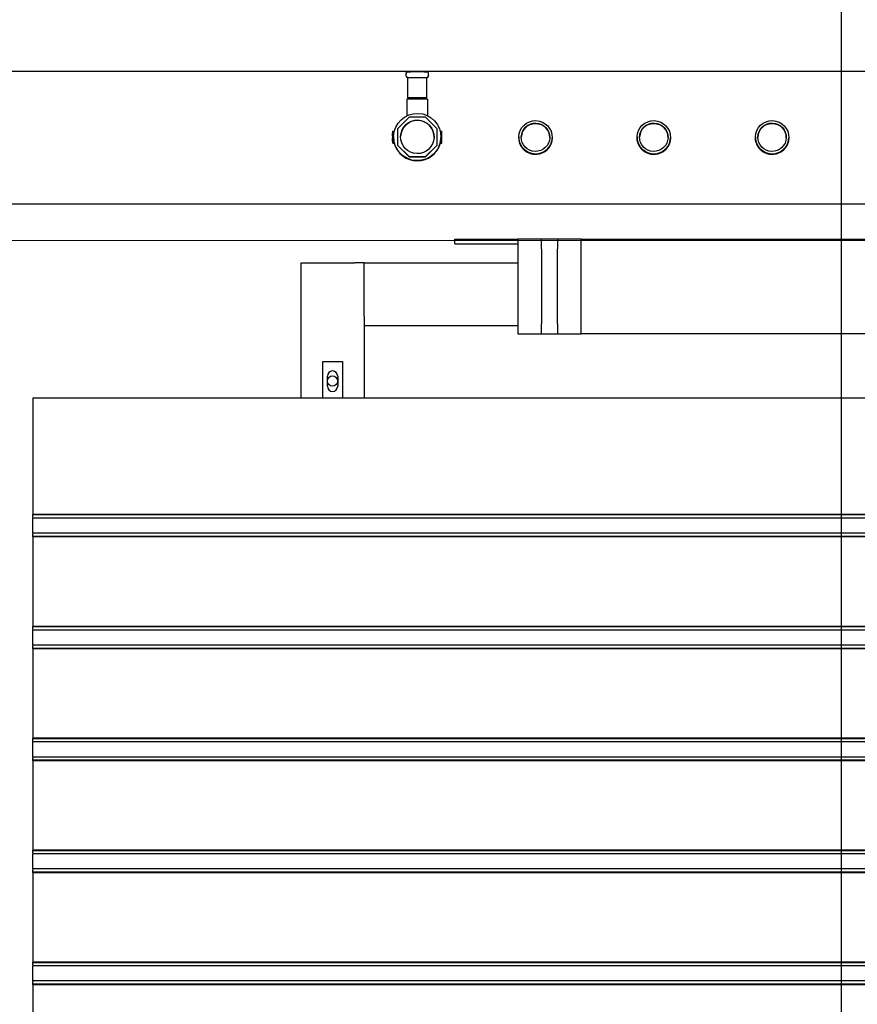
# Model space of a CAD drawing. Extents: x -89225 to 110569, y 13360 to 87647.
# Tile 293 of 478: x 32762 to 33824, y 82969 to 84218. Entities that reach past the tile are written whole.
import ezdxf

# ---------------------------------------------------------------- set-up
doc = ezdxf.new("R2010")
doc.units = 0
doc.layers.add('Beluchtingstank', color=253, linetype='Continuous')
doc.layers.add('Iv-Lines 035', color=4, linetype='Continuous')

# ---------------------------------------------------------------- blocks, each defined once
blk = doc.blocks.new('Leidingwerk beluchtingsinstallatie')
for p, q in [((1277839.2, -920081.1), (1281656.8, -920081.1)), ((1280573.3, -920083.6), (1280573.3, -920084.2)), ((1280573.3, -920087.3), (1280573.3, -920084.3)), ((1280601.3, -920086.7), (1280601.3, -920083.7)), ((1280601.3, -920086.8), (1280601.3, -920087.3)), ((1280575.2, -920110.6), (1280575.3, -920089.3)), ((1280575.2, -920114.6), (1280575.3, -920089.3)), ((1280599.3, -920089.3), (1280575.3, -920089.3)), ((1280599.3, -920114.6), (1280599.3, -920089.3)), ((1280575.2, -920110.8), (1280575.2, -920110.6)), ((1280575.2, -920114.8), (1280575.2, -920110.8)), ((1280574.2, -920116.7), (1280574.2, -920137.4)), ((1280575.2, -920114.8), (1280575.2, -920114.6)), ((1280575.2, -920114.8), (1280581.2, -920114.8)), ((1280575.2, -920114.6), (1280599.3, -920114.6)), ((1280581.2, -920114.7), (1280581.2, -920116.6)), ((1280593.2, -920114.7), (1280593.2, -920116.6)), ((1280593.2, -920114.8), (1280599.2, -920114.8)), ((1280599.2, -920114.8), (1280599.3, -920114.6)), ((1280600.2, -920116.7), (1280600.2, -920137.4)), ((1280576.9, -920139.4), (1280562.3, -920154)), ((1280597.6, -920139.4), (1280576.9, -920139.4)), ((1280612.3, -920154), (1280597.6, -920139.4)), ((1280556, -920159.5), (1280556.2, -920159.5)), ((1280556, -920159.6), (1280556, -920159.6)), ((1280556, -920159.6), (1280556, -920160)), ((1280556, -920159.7), (1280556, -920159.6)), ((1280556, -920161.6), (1280556, -920159.6)), ((1280556, -920159.6), (1280556, -920159.6)), ((1280556, -920159.6), (1280556, -920160.2)), ((1280556, -920159.6), (1280556, -920159.6)), ((1280556, -920160.3), (1280556, -920159.7)), ((1280556, -920159.7), (1280556, -920159.7)), ((1280556, -920159.7), (1280556, -920160)), ((1280556, -920159.7), (1280556, -920159.7)), ((1280556, -920160.2), (1280556, -920159.7)), ((1280556, -920160), (1280556, -920160)), ((1280556, -920160), (1280556, -920163.3)), ((1280556, -920160), (1280556, -920160)), ((1280556, -920160), (1280556, -920163.2)), ((1280556, -920160.2), (1280556, -920160.3)), ((1280556, -920163), (1280556, -920160.2)), ((1280556, -920160.2), (1280556, -920160.2)), ((1280556, -920160.2), (1280556, -920160.2)), ((1280556, -920163), (1280556, -920160.2)), ((1280556, -920160.2), (1280556, -920160.2)), ((1280556, -920160.2), (1280556, -920160.9)), ((1280556, -920160.2), (1280556, -920160.2)), ((1280556, -920160.2), (1280556, -920160.2)), ((1280556, -920160.3), (1280556, -920160.3)), ((1280556, -920160.6), (1280556.2, -920160.6)), ((1280556, -920160.8), (1280556, -920160.8)), ((1280556, -920160.8), (1280556, -920160.8)), ((1280556, -920160.8), (1280556, -920160.8)), ((1280556, -920160.8), (1280556, -920160.8)), ((1280556, -920161.7), (1280556, -920161.6)), ((1280556, -920161.7), (1280556, -920161.7)), ((1280556, -920162.8), (1280556, -920161.7)), ((1280556, -920162), (1280556, -920162)), ((1280556, -920162.1), (1280556, -920162.5)), ((1280556.2, -920172.1), (1280556.2, -920157.1)), ((1280556.2, -920157.1), (1280556.2, -920157.2)), ((1280556.2, -920157.1), (1280558.2, -920157.1)), ((1280556.2, -920157.2), (1280556.2, -920159.5)), ((1280556.2, -920162.1), (1280556.2, -920162.5)), ((1280562.3, -920154), (1280562.3, -920174.7)), ((1280562.3, -920154.1), (1280562.3, -920154)), ((1280562.3, -920154.1), (1280562.3, -920174.8)), ((1280612.3, -920174.7), (1280612.3, -920154)), ((1280616.3, -920157.1), (1280618.2, -920157.1)), ((1280618.2, -920172.1), (1280618.2, -920157.1)), ((1280618.4, -920159.6), (1280618.2, -920159.6)), ((1280618.4, -920159.6), (1280618.2, -920159.6)), ((1280618.4, -920160.2), (1280618.2, -920160.2)), ((1280618.4, -920160.2), (1280618.2, -920160.2)), ((1280618.4, -920160.2), (1280618.4, -920159.6)), ((1280618.4, -920160.2), (1280618.4, -920160.2)), ((1280618.4, -920162.9), (1280618.4, -920160.2)), ((1280556, -920162.3), (1280556, -920162.3)), ((1280556, -920162.3), (1280556, -920162.3)), ((1280556, -920162.5), (1280556.2, -920162.5)), ((1280556, -920162.5), (1280556, -920163.1)), ((1280556, -920162.5), (1280556, -920162.5)), ((1280556, -920163.1), (1280556, -920162.8)), ((1280556, -920163.3), (1280556, -920163)), ((1280556, -920163.2), (1280556, -920163)), ((1280556, -920163.1), (1280556.2, -920163.1)), ((1280556, -920163.1), (1280556.2, -920163.1)), ((1280556, -920163.1), (1280556, -920163.1)), ((1280556, -920163.2), (1280556.2, -920163.2)), ((1280556, -920163.2), (1280556.2, -920163.2)), ((1280556, -920163.3), (1280556.2, -920163.3)), ((1280556, -920166.2), (1280556, -920166.2)), ((1280556, -920166.2), (1280556, -920169.9)), ((1280556, -920166.2), (1280556, -920166.2)), ((1280556, -920169.9), (1280556, -920166.2)), ((1280556, -920166.2), (1280556.2, -920166.2)), ((1280556, -920166.2), (1280556, -920167.4)), ((1280556, -920166.2), (1280556, -920166.2)), ((1280556, -920167.4), (1280556, -920166.2)), ((1280556, -920166.2), (1280556, -920166.2)), ((1280556, -920166.2), (1280556, -920167.4)), ((1280556, -920166.2), (1280556, -920166.2)), ((1280556, -920167.4), (1280556, -920166.2)), ((1280556, -920166.6), (1280556, -920166.3)), ((1280556, -920166.3), (1280556, -920166.3)), ((1280556, -920166.3), (1280556, -920168.1)), ((1280556, -920166.3), (1280556, -920166.3)), ((1280556, -920167), (1280556, -920166.4)), ((1280556, -920166.4), (1280556, -920166.4)), ((1280556, -920166.4), (1280556, -920169.9)), ((1280556, -920166.4), (1280556, -920166.4)), ((1280556, -920166.6), (1280556, -920166.6)), ((1280556, -920166.6), (1280556, -920166.6)), ((1280556, -920168.1), (1280556, -920166.6)), ((1280556, -920166.9), (1280556, -920167)), ((1280556, -920169.9), (1280556, -920166.9)), ((1280556, -920167), (1280556, -920167)), ((1280556, -920167.4), (1280556.2, -920167.4)), ((1280556, -920167.4), (1280556.2, -920167.4)), ((1280556, -920167.4), (1280556, -920167.4)), ((1280556, -920167.4), (1280556.2, -920167.4)), ((1280556, -920167.4), (1280556.2, -920167.4)), ((1280556, -920167.4), (1280556, -920167.4)), ((1280556, -920169.1), (1280556, -920168)), ((1280556, -920168), (1280556, -920169.1)), ((1280556, -920168), (1280556, -920168)), ((1280556, -920168), (1280556.2, -920168)), ((1280556, -920168.1), (1280556, -920168.1)), ((1280556, -920168.1), (1280556, -920168.1)), ((1280556, -920168.1), (1280556, -920168.1)), ((1280556, -920168.6), (1280556, -920169.1)), ((1280556, -920169.1), (1280556, -920168.6)), ((1280556, -920169.5), (1280556, -920169.1)), ((1280556, -920169.1), (1280556, -920169.5)), ((1280556, -920169.1), (1280556, -920169.1)), ((1280556, -920169.1), (1280556, -920169.1)), ((1280556, -920169.1), (1280556.2, -920169.1)), ((1280556, -920169.5), (1280556, -920169.5)), ((1280556, -920169.8), (1280556, -920169.5)), ((1280556, -920169.5), (1280556, -920169.8)), ((1280556, -920169.5), (1280556, -920169.5)), ((1280556, -920169.5), (1280556, -920169.5)), ((1280556, -920169.5), (1280556.2, -920169.5)), ((1280556, -920169.5), (1280556.2, -920169.5)), ((1280556, -920169.8), (1280556, -920169.8)), ((1280556, -920169.8), (1280556.2, -920169.8)), ((1280556, -920169.8), (1280556.2, -920169.8)), ((1280556, -920169.9), (1280556, -920169.9)), ((1280556, -920169.9), (1280556, -920169.9)), ((1280556, -920169.9), (1280556, -920169.9)), ((1280556, -920169.9), (1280556.2, -920169.9)), ((1280556, -920169.9), (1280556, -920169.9)), ((1280556, -920169.9), (1280556.2, -920169.9)), ((1280556.2, -920162.5), (1280556.2, -920163.1)), ((1280556.2, -920163.1), (1280556.2, -920163.1)), ((1280556.2, -920163.2), (1280556.2, -920163.2)), ((1280556.2, -920163.2), (1280556.2, -920163.3)), ((1280556.2, -920163.3), (1280556.2, -920166.2)), ((1280556.2, -920166.2), (1280556.2, -920167.4)), ((1280556.2, -920167.4), (1280556.2, -920167.4)), ((1280556.2, -920167.4), (1280556.2, -920167.4)), ((1280556.2, -920167.4), (1280556.2, -920167.4)), ((1280556.2, -920167.4), (1280556.2, -920168)), ((1280556.2, -920168), (1280556.2, -920169.1)), ((1280556.2, -920169.1), (1280556.2, -920169.5)), ((1280556.2, -920169.5), (1280556.2, -920169.5)), ((1280556.2, -920169.5), (1280556.2, -920169.8)), ((1280556.2, -920169.8), (1280556.2, -920169.8)), ((1280556.2, -920169.8), (1280556.2, -920169.9)), ((1280556.2, -920169.9), (1280556.2, -920172.2)), ((1280556.2, -920169.9), (1280556.2, -920169.9)), ((1280556.2, -920172.2), (1280556.2, -920172.1)), ((1280556.2, -920172.1), (1280558.2, -920172.1)), ((1280556.2, -920172.2), (1280558.2, -920172.2)), ((1280557.3, -920163.7), (1280557.3, -920163.8)), ((1280558.2, -920172.1), (1280558.2, -920172.2)), ((1280562.3, -920174.7), (1280576.9, -920189.4)), ((1280562.3, -920174.8), (1280562.3, -920174.7)), ((1280597.6, -920189.4), (1280612.3, -920174.7)), ((1280612.3, -920174.8), (1280612.3, -920174.7)), ((1280616.3, -920172.2), (1280616.3, -920172.1)), ((1280616.3, -920172.1), (1280618.2, -920172.1)), ((1280616.3, -920172.2), (1280618.2, -920172.2)), ((1280617.2, -920165.3), (1280617.2, -920165.5)), ((1280618.4, -920162.9), (1280618.2, -920162.9)), ((1280618.4, -920163.2), (1280618.2, -920163.2)), ((1280618.4, -920163.2), (1280618.2, -920163.2)), ((1280618.4, -920163.2), (1280618.2, -920163.2)), ((1280618.4, -920166), (1280618.2, -920166)), ((1280618.4, -920166.2), (1280618.2, -920166.2)), ((1280618.4, -920170.7), (1280618.2, -920170.7)), ((1280618.4, -920170.8), (1280618.2, -920170.8)), ((1280618.2, -920172.2), (1280618.2, -920172.1)), ((1280618.4, -920163.2), (1280618.4, -920162.9)), ((1280618.4, -920163.2), (1280618.4, -920163.2)), ((1280618.4, -920166.2), (1280618.4, -920166)), ((1280618.4, -920170.8), (1280618.4, -920170.7)), ((1280716, -920164.3), (1280716, -920164.5)), ((1280716, -920164.5), (1280716, -920164.6)), ((1280758.4, -920165.4), (1280758.4, -920165.6)), ((1280758.4, -920165.6), (1280758.4, -920165.8)), ((1280866, -920164.3), (1280866, -920164.5)), ((1280866, -920164.5), (1280866, -920164.6)), ((1280908.4, -920165.4), (1280908.4, -920165.6)), ((1280908.4, -920165.6), (1280908.4, -920165.8)), ((1281016, -920164.3), (1281016, -920164.5)), ((1281016, -920164.5), (1281016, -920164.6)), ((1281058.4, -920165.4), (1281058.4, -920165.6)), ((1281058.4, -920165.6), (1281058.4, -920165.8)), ((1280562.3, -920174.8), (1280576.9, -920189.5)), ((1280597.6, -920189.5), (1280612.3, -920174.8)), ((1280576.9, -920189.4), (1280597.6, -920189.4)), ((1280576.9, -920189.5), (1280576.9, -920189.4)), ((1280576.9, -920189.5), (1280597.6, -920189.5)), ((1280597.6, -920189.5), (1280597.6, -920189.4)), ((1277839.2, -920249.4), (1281656.8, -920249.4))]:
    blk.add_line(p, q)
for centre, major_axis, ratio, start_param, end_param in [((1280575.3, -920084.3), (-2, 0), 0.999976, 6.255897, 6.283185), ((1280575.3, -920087.3), (-2, 0), 0.999976, 0, 1.570796), ((1280599.3, -920086.7), (2, 0), 0.999122, 6.255921, 6.283185), ((1280599.3, -920087.3), (2, -0.05), 0.999976, 4.739677, 6.283185), ((1280587.2, -920116.7), (-13, 0), 0.006997, 3.141593, 6.283185), ((1280587.2, -920114.7), (-6, 0), 0.006997, 3.141593, 6.283185), ((1280587.3, -920164.5), (21.2, -0.6), 0.999976, 0.003467, 3.138126), ((1280737.2, -920165.2), (18, -0.5), 0.999976, 0.009722, 3.131871), ((1280887.2, -920165.2), (18, -0.5), 0.999976, 0.009722, 3.131871), ((1281037.2, -920165.2), (18, -0.5), 0.999976, 0.009722, 3.131871), ((1280587.2, -920164.6), (-30, 0.8), 0.999976, 0, 0.279968), ((1280587.2, -920164.9), (30, -0.8), 0.999976, 3.415904, 6.06345), ((1280587.2, -920164.6), (30, -0.8), 0.999976, 6.057793, 6.283185), ((1280737.2, -920165), (-21.2, 0.6), 0.999976, 0, 3.141593), ((1280737.2, -920165), (-21.2, 0.6), 0.999976, 6.273344, 9.43462), ((1280737.2, -920165.2), (-21.2, 0.6), 0.999976, 0, 3.141593), ((1280887.2, -920165), (-21.2, 0.6), 0.999976, 0, 3.141593), ((1280887.2, -920165.2), (-21.2, 0.6), 0.999976, 0, 3.141593), ((1280887.2, -920165), (-21.2, 0.6), 0.999976, 6.273344, 9.43462), ((1281037.2, -920165), (-21.2, 0.6), 0.999976, 6.273344, 9.43462), ((1281037.2, -920165), (-21.2, 0.6), 0.999976, 0, 3.141593), ((1281037.2, -920165.2), (-21.2, 0.6), 0.999976, 0, 3.141593)]:
    blk.add_ellipse(centre, major_axis=major_axis, ratio=ratio, start_param=start_param, end_param=end_param)
for centre, major_axis in [((1280587.3, -920164.5), (-30, 0.8)), ((1280587.3, -920164.4), (21.2, -0.6)), ((1280737.2, -920164.9), (-21.2, 0.6)), ((1280737.2, -920164.9), (-18, 0.5)), ((1280887.2, -920164.9), (-21.2, 0.6)), ((1280887.2, -920164.9), (-18, 0.5)), ((1281037.2, -920164.9), (-21.2, 0.6)), ((1281037.2, -920164.9), (-18, 0.5))]:
    blk.add_ellipse(centre, major_axis=major_axis, ratio=0.999976)
for points, knots in [([(1280573.3, -920083.6), (1280573.3, -920083.4), (1280573.3, -920083.2), (1280573.5, -920082.8), (1280573.6, -920082.6), (1280573.8, -920082.3), (1280574, -920082.1), (1280574.3, -920082), (1280574.4, -920081.9), (1280574.5, -920081.8), (1280574.6, -920081.8), (1280574.7, -920081.8), (1280574.8, -920081.8), (1280574.9, -920081.7), (1280574.9, -920081.7), (1280575, -920081.7), (1280575, -920081.7), (1280575.1, -920081.7), (1280575.1, -920081.7), (1280575.2, -920081.7), (1280575.3, -920081.7), (1280575.5, -920081.7), (1280575.8, -920081.7), (1280576.7, -920081.7), (1280577.6, -920081.7), (1280579.6, -920081.6), (1280580.7, -920081.6), (1280583, -920081.6), (1280584.2, -920081.6), (1280586.7, -920081.6), (1280588, -920081.6), (1280590.6, -920081.6), (1280591.8, -920081.6), (1280594.1, -920081.6), (1280595.1, -920081.6), (1280596.9, -920081.7), (1280597.6, -920081.7), (1280598.7, -920081.7), (1280599.1, -920081.7), (1280599.3, -920081.7), (1280599.4, -920081.7), (1280599.4, -920081.7), (1280599.5, -920081.7), (1280599.5, -920081.7), (1280599.6, -920081.7), (1280599.6, -920081.7), (1280599.6, -920081.7), (1280599.7, -920081.8), (1280599.8, -920081.8), (1280599.9, -920081.8), (1280600, -920081.8), (1280600.1, -920081.9), (1280600.2, -920081.9), (1280600.5, -920082.1), (1280600.6, -920082.2), (1280600.9, -920082.5), (1280601, -920082.7), (1280601.2, -920083), (1280601.2, -920083.2), (1280601.3, -920083.5), (1280601.3, -920083.6), (1280601.3, -920083.7)], [0, 0, 0, 0, 0.064992, 0.064992, 0.128799, 0.128799, 0.192582, 0.192582, 0.223391, 0.223391, 0.250433, 0.250433, 0.268281, 0.268281, 0.291335, 0.291335, 0.312504, 0.312504, 0.347687, 0.347687, 0.437682, 0.437682, 0.708598, 0.708598, 1.172806, 1.172806, 1.559094, 1.559094, 1.943182, 1.943182, 2.32658, 2.32658, 2.70984, 2.70984, 3.093269, 3.093269, 3.477442, 3.477442, 3.864697, 3.864697, 3.909403, 3.909403, 3.943004, 3.943004, 3.958942, 3.958942, 3.973559, 3.973559, 3.994903, 3.994903, 4.016698, 4.016698, 4.050126, 4.050126, 4.101336, 4.101336, 4.163301, 4.163301, 4.227034, 4.227034, 4.252084, 4.252084, 4.252084, 4.252084]), ([(1280724, -920153.1), (1280724.1, -920152.9), (1280724.2, -920152.8), (1280725.1, -920151.9), (1280726, -920151.2), (1280728, -920149.8), (1280729.1, -920149.2), (1280731.3, -920148.3), (1280732.5, -920148), (1280734.9, -920147.5), (1280736.1, -920147.4), (1280738.4, -920147.4), (1280739.6, -920147.5), (1280741.9, -920148), (1280743.1, -920148.3), (1280745.4, -920149.2), (1280746.4, -920149.8), (1280748.4, -920151.2), (1280749.4, -920151.9), (1280750.5, -920153.1), (1280750.8, -920153.4), (1280751.1, -920153.8)], [4.108781, 4.108781, 4.108781, 4.108781, 4.152558, 4.152558, 4.498623, 4.498623, 4.844688, 4.844688, 5.190753, 5.190753, 5.536817, 5.536817, 5.882882, 5.882882, 6.228947, 6.228947, 6.575012, 6.575012, 6.921076, 6.921076, 7.061215, 7.061215, 7.061215, 7.061215]), ([(1280874, -920153.1), (1280874.1, -920152.9), (1280874.2, -920152.8), (1280875.1, -920151.9), (1280876, -920151.2), (1280878, -920149.8), (1280879.1, -920149.2), (1280881.3, -920148.3), (1280882.5, -920148), (1280884.9, -920147.5), (1280886.1, -920147.4), (1280888.4, -920147.4), (1280889.6, -920147.5), (1280891.9, -920148), (1280893.1, -920148.3), (1280895.4, -920149.2), (1280896.4, -920149.8), (1280898.4, -920151.2), (1280899.4, -920151.9), (1280900.5, -920153.1), (1280900.8, -920153.4), (1280901.1, -920153.8)], [4.108781, 4.108781, 4.108781, 4.108781, 4.152558, 4.152558, 4.498623, 4.498623, 4.844688, 4.844688, 5.190753, 5.190753, 5.536817, 5.536817, 5.882882, 5.882882, 6.228947, 6.228947, 6.575012, 6.575012, 6.921076, 6.921076, 7.061215, 7.061215, 7.061215, 7.061215]), ([(1281024, -920153.1), (1281024.1, -920152.9), (1281024.2, -920152.8), (1281025.1, -920151.9), (1281026, -920151.2), (1281028, -920149.8), (1281029.1, -920149.2), (1281031.3, -920148.3), (1281032.5, -920148), (1281034.9, -920147.5), (1281036.1, -920147.4), (1281038.4, -920147.4), (1281039.6, -920147.5), (1281041.9, -920148), (1281043.1, -920148.3), (1281045.4, -920149.2), (1281046.4, -920149.8), (1281048.4, -920151.2), (1281049.4, -920151.9), (1281050.5, -920153.1), (1281050.8, -920153.4), (1281051.1, -920153.8)], [4.108781, 4.108781, 4.108781, 4.108781, 4.152558, 4.152558, 4.498623, 4.498623, 4.844688, 4.844688, 5.190753, 5.190753, 5.536817, 5.536817, 5.882882, 5.882882, 6.228947, 6.228947, 6.575012, 6.575012, 6.921076, 6.921076, 7.061215, 7.061215, 7.061215, 7.061215]), ([(1280556, -920159.5), (1280556, -920159.5), (1280556, -920159.5), (1280556, -920159.5), (1280556, -920159.6), (1280556, -920159.6), (1280556, -920159.7), (1280556, -920159.8), (1280556, -920159.9), (1280556, -920160), (1280556, -920160.2), (1280556, -920160.3), (1280556, -920160.4), (1280556, -920160.5), (1280556, -920160.6)], [0, 0, 0, 0, 0.089615, 0.174949, 0.257548, 0.338901, 0.420053, 0.501401, 0.584252, 0.67037, 0.756473, 0.839207, 0.92012, 1, 1, 1, 1]), ([(1280556, -920160.8), (1280556, -920160.7), (1280556, -920160.6), (1280556, -920160.5), (1280556, -920160.4), (1280556, -920160.3), (1280556, -920160.1), (1280556, -920160), (1280556, -920159.9), (1280556, -920159.9), (1280556, -920159.8), (1280556, -920159.7), (1280556, -920159.7), (1280556, -920159.6), (1280556, -920159.6), (1280556, -920159.5), (1280556, -920159.5), (1280556, -920159.5), (1280556, -920159.5)], [0, 0, 0, 0, 0.07494, 0.146428, 0.214753, 0.280422, 0.343604, 0.405543, 0.466199, 0.526538, 0.585902, 0.64409, 0.701613, 0.758754, 0.816629, 0.875655, 0.936624, 1, 1, 1, 1]), ([(1280556, -920160.1), (1280556, -920160.1), (1280556, -920160.1), (1280556, -920160.2), (1280556, -920160.2), (1280556, -920160.2), (1280556, -920160.2), (1280556, -920160.2), (1280556, -920160.3), (1280556, -920160.3), (1280556, -920160.4), (1280556, -920160.4), (1280556, -920160.5), (1280556, -920160.5), (1280556, -920160.6), (1280556, -920160.6), (1280556, -920160.7), (1280556, -920160.8), (1280556, -920160.8)], [0, 0, 0, 0, 0.056467, 0.111164, 0.164937, 0.218322, 0.272393, 0.327976, 0.385291, 0.444903, 0.506844, 0.569488, 0.634153, 0.700976, 0.770897, 0.843626, 0.91966, 1, 1, 1, 1]), ([(1280556, -920160.6), (1280556, -920160.6), (1280556, -920160.5), (1280556, -920160.4), (1280556, -920160.3), (1280556, -920160.3), (1280556, -920160.2), (1280556, -920160.2), (1280556, -920160.2), (1280556, -920160.1), (1280556, -920160.1)], [0, 0, 0, 0, 0.132755, 0.257234, 0.378601, 0.501406, 0.623942, 0.743642, 0.868121, 1, 1, 1, 1]), ([(1280556, -920161.7), (1280556, -920161.7), (1280556, -920161.6), (1280556, -920161.5), (1280556, -920161.4), (1280556, -920161.3), (1280556, -920161.3), (1280556, -920161.2), (1280556, -920161.1), (1280556, -920161), (1280556, -920160.9), (1280556, -920160.8), (1280556, -920160.7), (1280556, -920160.6), (1280556, -920160.6)], [0, 0, 0, 0, 0.103844, 0.201115, 0.291116, 0.374348, 0.450707, 0.52004, 0.583258, 0.639578, 0.741537, 0.83506, 0.920873, 1, 1, 1, 1]), ([(1280556, -920160.6), (1280556, -920160.6), (1280556, -920160.6), (1280556, -920160.7), (1280556, -920160.8), (1280556, -920160.9), (1280556, -920161), (1280556, -920161.1), (1280556, -920161.2), (1280556, -920161.2), (1280556, -920161.3), (1280556, -920161.4), (1280556, -920161.5), (1280556, -920161.6), (1280556, -920161.8), (1280556, -920161.9), (1280556, -920162), (1280556, -920162.1), (1280556, -920162.1)], [0, 0, 0, 0, 0.045518, 0.091616, 0.139247, 0.188242, 0.238673, 0.290664, 0.34484, 0.400432, 0.459144, 0.522551, 0.590101, 0.66226, 0.739681, 0.821575, 0.90833, 1, 1, 1, 1]), ([(1280556, -920160.8), (1280556, -920160.8), (1280556, -920160.8), (1280556, -920160.9), (1280556, -920160.9), (1280556, -920160.9), (1280556, -920161), (1280556, -920161), (1280556, -920161.1), (1280556, -920161.2), (1280556, -920161.2), (1280556, -920161.3), (1280556, -920161.4), (1280556, -920161.5), (1280556, -920161.6), (1280556, -920161.7), (1280556, -920161.9), (1280556, -920162), (1280556, -920162)], [0, 0, 0, 0, 0.063401, 0.124976, 0.184492, 0.243474, 0.302264, 0.361384, 0.421482, 0.483455, 0.545936, 0.608143, 0.66982, 0.732332, 0.796092, 0.861643, 0.929435, 1, 1, 1, 1]), ([(1280556, -920160.9), (1280556, -920160.9), (1280556, -920160.9), (1280556, -920160.8), (1280556, -920160.8), (1280556, -920160.8), (1280556, -920160.8)], [0, 0, 0, 0, 0.263654, 0.51998, 0.767103, 1, 1, 1, 1]), ([(1280556, -920161.5), (1280556, -920161.5), (1280556, -920161.5), (1280556, -920161.5), (1280556, -920161.5), (1280556, -920161.5), (1280556, -920161.6), (1280556, -920161.6), (1280556, -920161.6), (1280556, -920161.7), (1280556, -920161.7)], [0, 0, 0, 0, 0.11036, 0.221186, 0.334364, 0.452977, 0.577234, 0.708804, 0.849355, 1, 1, 1, 1]), ([(1280556, -920162), (1280556, -920162), (1280556, -920162), (1280556, -920161.9), (1280556, -920161.8), (1280556, -920161.8), (1280556, -920161.7), (1280556, -920161.7), (1280556, -920161.7), (1280556, -920161.6), (1280556, -920161.6), (1280556, -920161.6), (1280556, -920161.5), (1280556, -920161.5), (1280556, -920161.5), (1280556, -920161.5), (1280556, -920161.5), (1280556, -920161.5), (1280556, -920161.5)], [0, 0, 0, 0, 0.072891, 0.141883, 0.209282, 0.274623, 0.338439, 0.401305, 0.465006, 0.52832, 0.59074, 0.650981, 0.70969, 0.767212, 0.824188, 0.881767, 0.939955, 1, 1, 1, 1]), ([(1280556, -920162.6), (1280556, -920162.6), (1280556, -920162.6), (1280556, -920162.6), (1280556, -920162.6), (1280556, -920162.5), (1280556, -920162.5), (1280556, -920162.5), (1280556, -920162.5), (1280556, -920162.4), (1280556, -920162.4), (1280556, -920162.3), (1280556, -920162.3), (1280556, -920162.2), (1280556, -920162.2), (1280556, -920162.1), (1280556, -920162.1), (1280556, -920162), (1280556, -920162)], [0, 0, 0, 0, 0.061179, 0.120371, 0.178442, 0.235934, 0.294268, 0.352654, 0.413122, 0.475586, 0.5389, 0.601869, 0.664333, 0.727647, 0.792409, 0.85912, 0.928135, 1, 1, 1, 1]), ([(1280556, -920162), (1280556, -920162), (1280556, -920162.1), (1280556, -920162.2), (1280556, -920162.4), (1280556, -920162.5), (1280556, -920162.6), (1280556, -920162.7), (1280556, -920162.8), (1280556, -920162.9), (1280556, -920162.9), (1280556, -920163), (1280556, -920163.1), (1280556, -920163.1), (1280556, -920163.2), (1280556, -920163.2), (1280556, -920163.2), (1280556, -920163.2), (1280556, -920163.2)], [0, 0, 0, 0, 0.066755, 0.131728, 0.19481, 0.256899, 0.318751, 0.380351, 0.443324, 0.507463, 0.571506, 0.633361, 0.693942, 0.753929, 0.813802, 0.874524, 0.936222, 1, 1, 1, 1]), ([(1280556.2, -920159.5), (1280556.2, -920159.5), (1280556.2, -920159.5), (1280556.2, -920159.5), (1280556.2, -920159.6), (1280556.2, -920159.6), (1280556.2, -920159.7), (1280556.2, -920159.8), (1280556.2, -920159.9), (1280556.2, -920160), (1280556.2, -920160.2), (1280556.2, -920160.3), (1280556.2, -920160.4), (1280556.2, -920160.5), (1280556.2, -920160.6)], [0, 0, 0, 0, 0.089615, 0.174949, 0.257548, 0.338901, 0.420053, 0.501401, 0.584252, 0.67037, 0.756473, 0.839207, 0.92012, 1, 1, 1, 1]), ([(1280556.2, -920160.6), (1280556.2, -920160.6), (1280556.2, -920160.6), (1280556.2, -920160.7), (1280556.2, -920160.8), (1280556.2, -920160.9), (1280556.2, -920161), (1280556.2, -920161.1), (1280556.2, -920161.2), (1280556.2, -920161.2), (1280556.2, -920161.3), (1280556.2, -920161.4), (1280556.2, -920161.5), (1280556.2, -920161.6), (1280556.2, -920161.8), (1280556.2, -920161.9), (1280556.2, -920162), (1280556.2, -920162.1), (1280556.2, -920162.1)], [0, 0, 0, 0, 0.045518, 0.091616, 0.139247, 0.188242, 0.238673, 0.290664, 0.34484, 0.400432, 0.459144, 0.522551, 0.590101, 0.66226, 0.739681, 0.821575, 0.90833, 1, 1, 1, 1]), ([(1280618.4, -920159.6), (1280618.4, -920159.6), (1280618.4, -920159.6), (1280618.4, -920159.6), (1280618.4, -920159.6), (1280618.4, -920159.6)], [0.8579456, 0.8579456, 0.8579456, 0.8579456, 0.8756555, 0.9366243, 1, 1, 1, 1]), ([(1280556, -920162.3), (1280556, -920162.3), (1280556, -920162.4), (1280556, -920162.4), (1280556, -920162.5), (1280556, -920162.5), (1280556, -920162.5), (1280556, -920162.6), (1280556, -920162.6), (1280556, -920162.6), (1280556, -920162.6)], [0, 0, 0, 0, 0.138114, 0.268408, 0.394191, 0.517092, 0.637493, 0.757004, 0.877294, 1, 1, 1, 1]), ([(1280556, -920163.2), (1280556, -920163.2), (1280556, -920163.2), (1280556, -920163.2), (1280556, -920163.2), (1280556, -920163.2), (1280556, -920163.1), (1280556, -920163.1), (1280556, -920163), (1280556, -920163), (1280556, -920162.9), (1280556, -920162.8), (1280556, -920162.8), (1280556, -920162.7), (1280556, -920162.6), (1280556, -920162.5), (1280556, -920162.4), (1280556, -920162.3), (1280556, -920162.3)], [0, 0, 0, 0, 0.065935, 0.130037, 0.192362, 0.25382, 0.314199, 0.37467, 0.435154, 0.496479, 0.557809, 0.619031, 0.679691, 0.740961, 0.803375, 0.866818, 0.932318, 1, 1, 1, 1]), ([(1280556.2, -920163.1), (1280556.2, -920163.1), (1280556.2, -920163.1), (1280556.2, -920163.2), (1280556.2, -920163.2), (1280556.2, -920163.2), (1280556.2, -920163.2), (1280556.2, -920163.2)], [0.7421586, 0.7421586, 0.7421586, 0.7421586, 0.7539288, 0.8138015, 0.8745236, 0.936222, 1, 1, 1, 1]), ([(1280618.4, -920163.2), (1280618.4, -920163.2), (1280618.4, -920163.2), (1280618.4, -920163.2), (1280618.4, -920163.2), (1280618.4, -920163.2)], [0, 0, 0, 0, 0.0659348, 0.1300373, 0.1444984, 0.1444984, 0.1444984, 0.1444984]), ([(1280618.4, -920168.4), (1280618.4, -920168.4), (1280618.4, -920168.3), (1280618.4, -920168.1), (1280618.4, -920168), (1280618.4, -920167.8), (1280618.4, -920167.7), (1280618.4, -920167.5), (1280618.4, -920167.4), (1280618.4, -920167.3), (1280618.4, -920167.1), (1280618.4, -920167), (1280618.4, -920166.9), (1280618.4, -920166.7), (1280618.4, -920166.6), (1280618.4, -920166.5), (1280618.4, -920166.3), (1280618.4, -920166.3), (1280618.4, -920166.2)], [0, 0, 0, 0, 0.070704, 0.139402, 0.205837, 0.270363, 0.332833, 0.393544, 0.452347, 0.509638, 0.566754, 0.624644, 0.683781, 0.744259, 0.806033, 0.869308, 0.933906, 1, 1, 1, 1]), ([(1280618.4, -920170.7), (1280618.4, -920170.7), (1280618.4, -920170.6), (1280618.4, -920170.5), (1280618.4, -920170.3), (1280618.4, -920170.2), (1280618.4, -920170), (1280618.4, -920169.9), (1280618.4, -920169.8), (1280618.4, -920169.6), (1280618.4, -920169.5), (1280618.4, -920169.4), (1280618.4, -920169.2), (1280618.4, -920169.1), (1280618.4, -920168.9), (1280618.4, -920168.8), (1280618.4, -920168.6), (1280618.4, -920168.5), (1280618.4, -920168.4)], [0, 0, 0, 0, 0.069992, 0.137394, 0.202935, 0.266016, 0.327222, 0.386406, 0.443698, 0.499172, 0.554855, 0.612106, 0.67152, 0.732949, 0.796432, 0.862067, 0.929908, 1, 1, 1, 1]), ([(1280757.5, -920171.5), (1280757.3, -920172.3), (1280757, -920173), (1280756.1, -920175.1), (1280755.5, -920176.3), (1280753.9, -920178.6), (1280753.1, -920179.7), (1280751.2, -920181.5), (1280750.1, -920182.4), (1280747.8, -920184), (1280746.6, -920184.6), (1280744, -920185.7), (1280742.6, -920186.1), (1280739.9, -920186.6), (1280738.5, -920186.8), (1280737.2, -920186.8), (1280735.9, -920186.8), (1280734.5, -920186.6), (1280731.8, -920186.1), (1280730.4, -920185.7), (1280727.8, -920184.6), (1280726.6, -920184), (1280724.3, -920182.4), (1280723.2, -920181.5), (1280721.4, -920179.7), (1280720.5, -920178.6), (1280719, -920176.3), (1280718.3, -920175.1), (1280717.3, -920172.7), (1280716.9, -920171.5), (1280716.7, -920170.4)], [10.1424, 10.1424, 10.1424, 10.1424, 10.370424, 10.370424, 10.769261, 10.769261, 11.168097, 11.168097, 11.56699, 11.56699, 11.965883, 11.965883, 12.364776, 12.364776, 12.763668, 12.763668, 12.763668, 13.162561, 13.162561, 13.561454, 13.561454, 13.960347, 13.960347, 14.359239, 14.359239, 14.758076, 14.758076, 15.156912, 15.156912, 15.493703, 15.493703, 15.493703, 15.493703]), ([(1280887.2, -920186.8), (1280885.9, -920186.8), (1280884.5, -920186.6), (1280881.8, -920186.1), (1280880.4, -920185.7), (1280877.8, -920184.6), (1280876.6, -920184), (1280874.3, -920182.4), (1280873.2, -920181.5), (1280871.4, -920179.7), (1280870.5, -920178.6), (1280869, -920176.3), (1280868.3, -920175.1), (1280867.3, -920172.7), (1280866.9, -920171.5), (1280866.7, -920170.4)], [0, 0, 0, 0, 0.398893, 0.398893, 0.797786, 0.797786, 1.196678, 1.196678, 1.595571, 1.595571, 1.994408, 1.994408, 2.393244, 2.393244, 2.730035, 2.730035, 2.730035, 2.730035]), ([(1280907.5, -920171.5), (1280907.3, -920172.3), (1280907, -920173), (1280906.1, -920175.1), (1280905.5, -920176.3), (1280903.9, -920178.6), (1280903.1, -920179.7), (1280901.2, -920181.5), (1280900.1, -920182.4), (1280897.8, -920184), (1280896.6, -920184.6), (1280894, -920185.7), (1280892.6, -920186.1), (1280889.9, -920186.6), (1280888.5, -920186.8), (1280887.2, -920186.8)], [10.1424, 10.1424, 10.1424, 10.1424, 10.370424, 10.370424, 10.769261, 10.769261, 11.168097, 11.168097, 11.56699, 11.56699, 11.965883, 11.965883, 12.364776, 12.364776, 12.763668, 12.763668, 12.763668, 12.763668]), ([(1281037.2, -920186.8), (1281035.9, -920186.8), (1281034.5, -920186.6), (1281031.8, -920186.1), (1281030.4, -920185.7), (1281027.8, -920184.6), (1281026.6, -920184), (1281024.3, -920182.4), (1281023.2, -920181.5), (1281021.4, -920179.7), (1281020.5, -920178.6), (1281019, -920176.3), (1281018.3, -920175.1), (1281017.3, -920172.7), (1281016.9, -920171.5), (1281016.7, -920170.4)], [0, 0, 0, 0, 0.398893, 0.398893, 0.797786, 0.797786, 1.196678, 1.196678, 1.595571, 1.595571, 1.994408, 1.994408, 2.393244, 2.393244, 2.730035, 2.730035, 2.730035, 2.730035]), ([(1281057.5, -920171.5), (1281057.3, -920172.3), (1281057, -920173), (1281056.1, -920175.1), (1281055.5, -920176.3), (1281053.9, -920178.6), (1281053.1, -920179.7), (1281051.2, -920181.5), (1281050.1, -920182.4), (1281047.8, -920184), (1281046.6, -920184.6), (1281044, -920185.7), (1281042.6, -920186.1), (1281039.9, -920186.6), (1281038.5, -920186.8), (1281037.2, -920186.8)], [10.1424, 10.1424, 10.1424, 10.1424, 10.370424, 10.370424, 10.769261, 10.769261, 11.168097, 11.168097, 11.56699, 11.56699, 11.965883, 11.965883, 12.364776, 12.364776, 12.763668, 12.763668, 12.763668, 12.763668])]:
    blk.add_open_spline(points, degree=3, knots=knots)
blk = doc.blocks.new('Beluchtingselementen Bosman')
for p, q in [((1272824.4, -854122.8), (1272904.4, -854122.8)), ((1272824.4, -854128.8), (1272824.4, -854122.8)), ((1272934.4, -854122.8), (1272904.4, -854122.8)), ((1272904.4, -854122.8), (1272904.4, -854242.8)), ((1272934.4, -854128.2), (1272934.4, -854122.8)), ((1272954.4, -854122.8), (1272934.4, -854122.8)), ((1272984.4, -854122.8), (1272954.4, -854122.8)), ((1272954.4, -854122.8), (1272954.4, -854128.2)), ((1272984.4, -854122.8), (1273604.4, -854122.8)), ((1272984.4, -854242.8), (1272984.4, -854122.8)), ((1272824.4, -854128.8), (1272904.4, -854128.8)), ((1272934.4, -854135.2), (1272934.4, -854128.2)), ((1272934.4, -854135.2), (1272934.4, -854230.4)), ((1272954.4, -854128.2), (1272954.4, -854135.2)), ((1272954.4, -854230.4), (1272954.4, -854135.2)), ((1272629.4, -854324.5), (1272629.4, -854152.8)), ((1272629.4, -854152.8), (1272697.4, -854152.8)), ((1272709.4, -854152.8), (1272697.4, -854152.8)), ((1272709.4, -854152.8), (1272904.4, -854152.8)), ((1272709.4, -854220.8), (1272709.4, -854152.8)), ((1272709.4, -854220.8), (1272709.4, -854232.8)), ((1272709.4, -854232.8), (1272709.4, -854324.5)), ((1272904.4, -854232.8), (1272709.4, -854232.8)), ((1272934.4, -854237.4), (1272934.4, -854230.4)), ((1272954.4, -854230.4), (1272954.4, -854237.4)), ((1272904.4, -854242.8), (1272934.4, -854242.8)), ((1272934.4, -854242.8), (1272934.4, -854237.4)), ((1272934.4, -854242.8), (1272954.4, -854242.8)), ((1272954.4, -854237.4), (1272954.4, -854242.8)), ((1272954.4, -854242.8), (1272984.4, -854242.8)), ((1273604.4, -854242.8), (1272984.4, -854242.8)), ((1272656.9, -854324.5), (1272656.9, -854277.9)), ((1272656.9, -854277.9), (1272681.9, -854277.9)), ((1272681.9, -854277.9), (1272681.9, -854324.5)), ((1272662.9, -854309.5), (1272662.9, -854296.5)), ((1272675.9, -854296.5), (1272675.9, -854309.5)), ((1274299.4, -854324.5), (1272289.4, -854324.5)), ((1272289.4, -854324.5), (1272289.4, -854472)), ((1272289.4, -854472.7), (1272289.4, -854472)), ((1274299.4, -854472), (1272289.4, -854472)), ((1272289.4, -854475.5), (1272289.4, -854472.7)), ((1274299.4, -854472.7), (1272289.4, -854472.7)), ((1272289.4, -854475.5), (1272289.4, -854476.7)), ((1272289.4, -854478.3), (1272289.4, -854476.7)), ((1274299.4, -854476.7), (1272289.4, -854476.7)), ((1272289.4, -854494.3), (1272289.4, -854478.3)), ((1272289.4, -854495.8), (1272289.4, -854494.3)), ((1272289.4, -854495.8), (1272289.4, -854497.1)), ((1274299.4, -854495.8), (1272289.4, -854495.8)), ((1272289.4, -854499.9), (1272289.4, -854497.1)), ((1272289.4, -854500.6), (1272289.4, -854499.9)), ((1274299.4, -854499.9), (1272289.4, -854499.9)), ((1272289.4, -854500.6), (1272289.4, -854614)), ((1274299.4, -854500.6), (1272289.4, -854500.6)), ((1272289.4, -854614.7), (1272289.4, -854614)), ((1274299.4, -854614), (1272289.4, -854614)), ((1272289.4, -854617.5), (1272289.4, -854614.7)), ((1274299.4, -854614.7), (1272289.4, -854614.7)), ((1272289.4, -854617.5), (1272289.4, -854618.7)), ((1272289.4, -854620.3), (1272289.4, -854618.7)), ((1274299.4, -854618.7), (1272289.4, -854618.7)), ((1272289.4, -854636.3), (1272289.4, -854620.3)), ((1272289.4, -854637.8), (1272289.4, -854636.3)), ((1272289.4, -854637.8), (1272289.4, -854639.1)), ((1274299.4, -854637.8), (1272289.4, -854637.8)), ((1272289.4, -854641.9), (1272289.4, -854639.1)), ((1272289.4, -854642.6), (1272289.4, -854641.9)), ((1274299.4, -854641.9), (1272289.4, -854641.9)), ((1272289.4, -854642.6), (1272289.4, -854756)), ((1274299.4, -854642.6), (1272289.4, -854642.6)), ((1272289.4, -854756.7), (1272289.4, -854756)), ((1274299.4, -854756), (1272289.4, -854756)), ((1272289.4, -854759.5), (1272289.4, -854756.7)), ((1274299.4, -854756.7), (1272289.4, -854756.7)), ((1272289.4, -854759.5), (1272289.4, -854760.7)), ((1272289.4, -854762.3), (1272289.4, -854760.7)), ((1274299.4, -854760.7), (1272289.4, -854760.7)), ((1272289.4, -854778.3), (1272289.4, -854762.3)), ((1272289.4, -854779.8), (1272289.4, -854778.3)), ((1272289.4, -854779.8), (1272289.4, -854781.1)), ((1274299.4, -854779.8), (1272289.4, -854779.8)), ((1272289.4, -854783.9), (1272289.4, -854781.1)), ((1272289.4, -854784.6), (1272289.4, -854783.9)), ((1274299.4, -854783.9), (1272289.4, -854783.9)), ((1272289.4, -854784.6), (1272289.4, -854898)), ((1274299.4, -854784.6), (1272289.4, -854784.6)), ((1272289.4, -854898.7), (1272289.4, -854898)), ((1274299.4, -854898), (1272289.4, -854898)), ((1272289.4, -854901.5), (1272289.4, -854898.7)), ((1274299.4, -854898.7), (1272289.4, -854898.7)), ((1272289.4, -854901.5), (1272289.4, -854902.7)), ((1272289.4, -854904.3), (1272289.4, -854902.7)), ((1274299.4, -854902.7), (1272289.4, -854902.7)), ((1272289.4, -854920.3), (1272289.4, -854904.3)), ((1272289.4, -854921.8), (1272289.4, -854920.3)), ((1272289.4, -854921.8), (1272289.4, -854923.1)), ((1274299.4, -854921.8), (1272289.4, -854921.8)), ((1272289.4, -854925.9), (1272289.4, -854923.1)), ((1272289.4, -854926.6), (1272289.4, -854925.9)), ((1274299.4, -854925.9), (1272289.4, -854925.9)), ((1272289.4, -854926.6), (1272289.4, -855040)), ((1274299.4, -854926.6), (1272289.4, -854926.6)), ((1272289.4, -855040.7), (1272289.4, -855040)), ((1274299.4, -855040), (1272289.4, -855040)), ((1272289.4, -855043.5), (1272289.4, -855040.7)), ((1274299.4, -855040.7), (1272289.4, -855040.7)), ((1272289.4, -855043.5), (1272289.4, -855044.7)), ((1272289.4, -855046.3), (1272289.4, -855044.7)), ((1274299.4, -855044.7), (1272289.4, -855044.7)), ((1272289.4, -855062.3), (1272289.4, -855046.3)), ((1272289.4, -855063.8), (1272289.4, -855062.3)), ((1272289.4, -855063.8), (1272289.4, -855065.1)), ((1274299.4, -855063.8), (1272289.4, -855063.8)), ((1272289.4, -855067.9), (1272289.4, -855065.1)), ((1272289.4, -855068.6), (1272289.4, -855067.9)), ((1274299.4, -855067.9), (1272289.4, -855067.9)), ((1272289.4, -855068.6), (1272289.4, -855182)), ((1274299.4, -855068.6), (1272289.4, -855068.6))]:
    blk.add_line(p, q)
blk.add_circle((1272669.4, -854302.8), 6.5)
for centre, start, end in [((1272669.4, -854296.5), 0, 180), ((1272669.4, -854309.5), 180, 0)]:
    blk.add_arc(centre, 6.5, start, end)

msp = doc.modelspace()

# ---------------------------------------------------------------- linework, layer by layer
at = {"layer": 'Beluchtingstank', "lineweight": 9, "ltscale": 0.01}
msp.add_line((30135.9, 83937.7), (53025.9, 83937.7), dxfattribs=at)
at = {"layer": 'Iv-Lines 035'}
msp.add_line((33803.4, 84803.7), (33803.4, 54909.4), dxfattribs=at)

# ---------------------------------------------------------------- block references
for name, p in [('Leidingwerk beluchtingsinstallatie', (-1247321.4, 1004233.5)), ('Beluchtingselementen Bosman', (-1239510.9, 938062.2))]:
    msp.add_blockref(name, p, dxfattribs=at)

doc.saveas('drawing.dxf')
